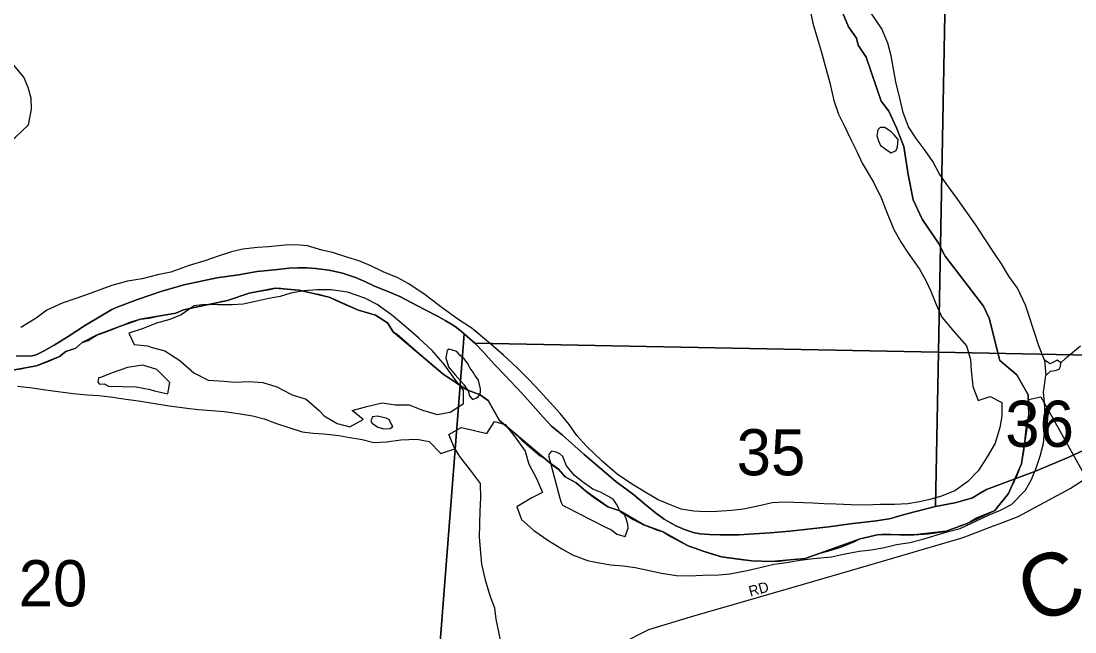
# Model space of a CAD drawing. Extents: x 1310247 to 1552180, y 377264 to 706493.
# Drawn here: x 1367792 to 1372833, y 486127 to 489051 of the extents above; entities that cross this region are included whole.
import ezdxf

# ---------------------------------------------------------------- set-up
doc = ezdxf.new("R2010")
doc.units = 0
for name, color, linetype in [('GM_X_City_Street', 7, 'Continuous'), ('GM_X_City_Street_Text', 7, 'Continuous'), ('GM_X_Corporation', 7, 'Continuous'), ('GM_X_County_Road', 7, 'Continuous'), ('GM_X_County_Road_Text', 7, 'Continuous'), ('GM_X_Major_River', 7, 'Continuous'), ('GM_X_Minor_River', 7, 'Continuous'), ('GM_X_Section', 7, 'Continuous'), ('GM_X_Section_Text', 7, 'Continuous'), ('GM_X_Township', 7, 'Continuous')]:
    doc.layers.add(name, color=color, linetype=linetype)

msp = doc.modelspace()

# ---------------------------------------------------------------- linework, layer by layer
at = {"layer": 'GM_X_City_Street'}
msp.add_lwpolyline([(1369824.4, 485755.1), (1369824.9, 485755.2), (1370064.8, 485810), (1370147.3, 485834.3), (1370237.5, 485855.9), (1370317, 485887.3), (1370530.1, 486004.4), (1370794.6, 486138), (1370994, 486198.7), (1371535, 486356), (1371847.8, 486445.8), (1372298, 486578.9), (1372444.1, 486634.9), (1372470.8, 486645.1)], dxfattribs=at)
at = {"layer": 'GM_X_Corporation'}
msp.add_lwpolyline([(1367756.5, 487381.1), (1367792.3, 487386.1), (1367825.3, 487394), (1367865.8, 487401), (1367925.3, 487423.1), (1367976.2, 487445), (1368006.3, 487468.5), (1368054.1, 487485.3), (1368084.9, 487512.6), (1368113.1, 487522.6), (1368155.6, 487548.7), (1368171.5, 487553.2), (1368220.7, 487571.5), (1368267.5, 487590.4), (1368271.7, 487592.1), (1368317.6, 487612), (1368344.5, 487618.7), (1368363.3, 487624.4), (1368404.5, 487628.7), (1368461, 487642.4), (1368532.3, 487653.2), (1368569, 487669.2), (1368605.3, 487677.6), (1368639.3, 487684.3), (1368691.2, 487694.8), (1368729.3, 487702), (1368753.9, 487710.1), (1368779.4, 487713.6), (1368824.6, 487729.3), (1368849.4, 487736.8), (1368882.9, 487748.6), (1368925.3, 487756.6), (1368982.1, 487766.4), (1369007, 487773.1), (1369022.8, 487774), (1369098.5, 487765.1), (1369122.9, 487763), (1369153, 487756.7), (1369180.2, 487749.7), (1369214.6, 487743), (1369243, 487735.1), (1369266.3, 487729.6), (1369286.6, 487719.9), (1369316.7, 487706.1), (1369406.4, 487666.6), (1369488, 487643.5), (1369539.4, 487611.3), (1369545.2, 487607.2), (1369572.2, 487564.2), (1369591.2, 487552.7), (1369750.4, 487411.3), (1369809, 487361.8), (1369920.8, 487288.1), (1369987.9, 487261.2), (1370014, 487242.8), (1370027, 487234), (1370080.7, 487138.9), (1370162.1, 487071.3), (1370189.2, 487042.7), (1370275.3, 486970.6), (1370298.2, 486957.5), (1370320.9, 486936.9), (1370335.9, 486923.4), (1370363.3, 486905.7), (1370395.6, 486869.2), (1370447.8, 486841.4), (1370493.7, 486800), (1370529, 486774.2), (1370599.4, 486726.5), (1370656.2, 486706.6), (1370719.9, 486664.6), (1370770.8, 486639.1), (1370836.5, 486614.4), (1370863.6, 486606.3), (1370902.5, 486581.9), (1370982.8, 486539.1), (1371020.4, 486528), (1371055.3, 486513.3), (1371100.3, 486499.6), (1371142.6, 486487.1), (1371221.8, 486475.4), (1371288.1, 486466.6), (1371382.2, 486464.2), (1371420, 486466.1), (1371467.2, 486471.3), (1371542.7, 486477.7), (1371614.5, 486504.3), (1371632.5, 486508.3), (1371651, 486513.7), (1371677.3, 486521.2), (1371708.8, 486530.9), (1371777.6, 486557.5), (1371797.9, 486569.8), (1371806.2, 486572), (1371895.1, 486594), (1371924.3, 486596.4), (1371952, 486594.3), (1372015.2, 486590.3), (1372062.9, 486591.8), (1372133.6, 486596.8), (1372168.4, 486601.2), (1372216.9, 486609.6), (1372264.9, 486626.7), (1372285.7, 486636.4), (1372317.9, 486646.2), (1372359.3, 486670.7), (1372381.8, 486680.5), (1372450.1, 486707.8), (1372515.1, 486790), (1372559.1, 486880.4), (1372577.8, 486932.1), (1372588.3, 486988.5), (1372594.3, 487034.5), (1372597.5, 487070.6), (1372599.9, 487098.7), (1372603, 487117.9), (1372613.4, 487166.4), (1372610.8, 487238.9), (1372670.3, 487253), (1373156, 486381.8)], dxfattribs=at)
at = {"layer": 'GM_X_County_Road'}
msp.add_lwpolyline([(1372470.8, 486645.1), (1372561, 486679.8), (1372810.6, 486813), (1372950.1, 486903.7), (1372970.9, 486917.2)], dxfattribs=at)
at = {"layer": 'GM_X_Major_River'}
msp.add_line((1372687.5, 487427.4), (1372693.5, 487354.9), dxfattribs=at)
for points in [[(1371567.2, 489101.5), (1371579.6, 489040.9), (1371599.7, 488970), (1371620.1, 488907.2), (1371638.2, 488836.3), (1371660.1, 488755.4), (1371679.9, 488670.4), (1371702.2, 488605.5), (1371730.7, 488548.5), (1371761, 488483.4), (1371789.6, 488426.3), (1371816.2, 488371.3), (1371869.9, 488279.5), (1371907.9, 488202.1), (1371928.5, 488147.3), (1371966.1, 488055.8), (1372002.5, 487990.5), (1372035.2, 487939.4), (1372089.3, 487863.6), (1372119.9, 487808.5), (1372144.6, 487757.6), (1372169, 487694.6), (1372197.4, 487633.6), (1372255.7, 487563.7), (1372314.1, 487495.8), (1372334.4, 487430.9), (1372337, 487378.6), (1372344.9, 487302), (1372371.2, 487235), (1372427.9, 487253.6), (1372483.3, 487225.9), (1372483.5, 487159.6), (1372474, 487105.6), (1372451.9, 487029.8), (1372414, 486964.6), (1372370, 486897.4), (1372320.5, 486846.5)], [(1372687.5, 487427.4), (1372661.3, 487496.5), (1372637.2, 487569.5), (1372615, 487638.4), (1372596.3, 487691.1), (1372558.4, 487772.5), (1372517.8, 487829.9), (1372481.3, 487889.2), (1372444.6, 487942.4), (1372402.3, 488007.9), (1372358, 488077.4), (1372273, 488196.2), (1372220.7, 488268), (1372184.1, 488321.2), (1372153.5, 488378.3), (1372116.8, 488431.5), (1372074.3, 488489), (1372037.6, 488544.2), (1372011.4, 488613.3), (1371995.2, 488682), (1371977.3, 488760.9), (1371966.7, 488813.4), (1371954.6, 488884.1), (1371938.2, 488944.8), (1371910, 489013.9), (1371856, 489093.7)], [(1367372.8, 488352.1), (1367457.7, 488359.9), (1367529.6, 488370.6), (1367584.4, 488393.2), (1367653.6, 488427.6), (1367706.5, 488454.3), (1367765.8, 488494.9), (1367827.6, 488553.5), (1367841.7, 488629.5), (1367841.1, 488681.7), (1367826.5, 488732.4), (1367805.8, 488783.1), (1367739.7, 488861.3), (1367670.6, 488903.4), (1367607, 488927.2), (1367536.8, 488927.1), (1367373.6, 488860.1)], [(1371890.8, 488530.1), (1371886, 488502.1), (1371893.3, 488477.8), (1371902.8, 488455.4), (1371917, 488445.7), (1371932.3, 488434.5)], [(1371932.3, 488434.5), (1371954, 488419.9), (1371978.4, 488431.3), (1371984.9, 488449.2), (1371987.8, 488483.3), (1371968.4, 488505.9), (1371954.7, 488520.3), (1371923.2, 488541.3), (1371901.1, 488541.9), (1371890.8, 488530.1)], [(1372320.5, 486846.5), (1372259, 486801.9), (1372190.1, 486775.7), (1372139.5, 486761), (1372089.1, 486750.3), (1372034.6, 486739.7), (1371970.3, 486737.4), (1371902.1, 486737.2), (1371831.7, 486733.1), (1371763.6, 486734.9), (1371689.4, 486739), (1371633.3, 486740.5), (1371579.2, 486743.9), (1371444.8, 486747.6), (1371384.5, 486745.2), (1371315.9, 486728.9), (1371247.2, 486714.7), (1371190.9, 486708.2), (1371122.5, 486704), (1371064.3, 486701.6), (1371010.2, 486705), (1370950.2, 486714.7), (1370894.6, 486736.3), (1370839.1, 486759.9), (1370777.9, 486795.7), (1370712.7, 486835.7), (1370643.7, 486881.8), (1370571.2, 486944), (1370496.9, 487016.3), (1370450.1, 487067.8), (1370413.4, 487119.1), (1370370.7, 487172.5), (1370273.3, 487279.6), (1370220.6, 487335.3), (1370165.9, 487391), (1370099.3, 487451.1), (1370028.8, 487513.3), (1369950.3, 487579.7), (1369881.3, 487623.8), (1369806.5, 487678.1), (1369725.9, 487740.5), (1369647.1, 487792.9), (1369593.7, 487822.5), (1369524.2, 487850.5), (1369462.8, 487880.3), (1369407.3, 487903.9), (1369355.5, 487919.4), (1369281.9, 487943.5), (1369230.1, 487954.9), (1369162.4, 487974.8), (1369106.3, 487980.3), (1369056.1, 487977.7), (1368975.6, 487969.8), (1368923.4, 487967.2), (1368852.9, 487959.1), (1368798.4, 487946.5), (1368735.6, 487926.1), (1368670.8, 487903.7), (1368595.9, 487881.6), (1368508.8, 487849.8), (1368444.2, 487835.5), (1368371.4, 487817.3), (1368300.9, 487805.2), (1368226.1, 487785.1), (1368112.6, 487743.9), (1368053.8, 487723.4), (1367989, 487701.1), (1367915.8, 487666.9), (1367864.6, 487628.1), (1367791.1, 487583.8)], [(1369242.6, 487160.8), (1369303.8, 487125), (1369365.6, 487109.2), (1369428.7, 487143.7), (1369375.7, 487187.3), (1369446.5, 487205.5), (1369519.2, 487223.6), (1369583.2, 487213.9), (1369649.4, 487214.1), (1369712.9, 487188.2), (1369782.6, 487168.3), (1369845.1, 487178.6), (1369908.5, 487221.1), (1369908.1, 487283.5), (1369867.4, 487336.8), (1369819.1, 487404.4), (1369758.8, 487474.4), (1369694.2, 487532.4), (1369623.6, 487594.6), (1369564.8, 487644.4), (1369495.9, 487694.5), (1369436.5, 487724.2), (1369353, 487752.6), (1369275.1, 487764.8), (1369208.8, 487764.6), (1369144.5, 487760.3), (1369082, 487747.9), (1369031.4, 487733.2), (1368976.9, 487722.6), (1368906.2, 487706.4), (1368853.8, 487695.8), (1368801.5, 487693.2), (1368735.3, 487693), (1368671.1, 487694.7), (1368620.8, 487688), (1368557.4, 487645.5), (1368504.6, 487622.8), (1368439.9, 487604.5), (1368377, 487580), (1368308.2, 487557.8), (1368332.8, 487502.9), (1368396.8, 487497.1)], [(1368396.8, 487497.1), (1368418.7, 487488.5)], [(1368418.7, 487488.5), (1368480.4, 487472.8), (1368551.4, 487426.6), (1368618, 487366.5), (1368687.3, 487332.5), (1368763.4, 487326.5), (1368813.5, 487323.1), (1368881.8, 487325.2), (1368947.9, 487321.5), (1369015.6, 487299.5), (1369088.8, 487261.4), (1369156.5, 487241.5), (1369219.1, 487185.5), (1369242.6, 487160.8)], [(1369839.2, 487480.3), (1369831.1, 487474.5), (1369824.1, 487438.5), (1369837, 487395.9), (1369868, 487356.9), (1369895.3, 487328), (1369909, 487313.6)], [(1369909, 487313.6), (1369918.6, 487299.2), (1369930.1, 487280.9), (1369937.5, 487256.5), (1369951.1, 487240.1), (1369967.3, 487245.7), (1369979.6, 487253.4), (1369990.2, 487275.2), (1369990.6, 487291.3), (1369979.7, 487331.8), (1369962.3, 487356.3), (1369954.7, 487370.6), (1369941.1, 487389.1), (1369927.7, 487413.6), (1369912.2, 487434.1), (1369892.6, 487450.7), (1369880.9, 487463), (1369871.1, 487471.4), (1369839.2, 487480.3)], [(1372693.5, 487354.9), (1372716.1, 487374.4), (1372738.3, 487377.8), (1372758.6, 487385.3), (1372764.9, 487397.2), (1372765.4, 487415.3), (1372747.7, 487427.8), (1372731.4, 487418.2), (1372715.1, 487410.6), (1372687.5, 487427.4)], [(1368431.1, 487281.2), (1368494.9, 487267.4), (1368504.4, 487321.4), (1368441.9, 487383.4), (1368374.2, 487403.3), (1368301.7, 487393.2), (1368232.8, 487368.9), (1368171.9, 487344.4)], [(1368171.9, 487344.4), (1368161.8, 487342.7), (1368159.3, 487322.7), (1368167, 487312.4), (1368189.1, 487313.8), (1368210.9, 487303.2)], [(1372683.3, 487274.8), (1372693.5, 487354.9)], [(1367775.4, 487302.9), (1367845.5, 487295), (1367909.4, 487285.2), (1367969.4, 487277.6), (1368041.4, 487267.6), (1368109.5, 487261.7), (1368163.5, 487258.2), (1368231.6, 487250.4), (1368293.5, 487240.7), (1368353.5, 487233), (1368431.4, 487220.9), (1368501.4, 487208.9), (1368587.4, 487198.6), (1368639.3, 487191.1), (1368703.5, 487187.4), (1368763.5, 487181.8), (1368841.5, 487171.6), (1368899.4, 487162), (1368955.2, 487146.4), (1369014.8, 487124.7), (1369072.5, 487105.1), (1369136.1, 487085.3), (1369190.1, 487077.8), (1369240.2, 487074.4), (1369312.2, 487066.4), (1369364.2, 487057), (1369424.1, 487047.3), (1369479.9, 487033.8), (1369540.2, 487036.2), (1369608.7, 487046.4), (1369685.1, 487050.3), (1369744.9, 487038.7), (1369799.6, 486980.9), (1369866.4, 487003.2), (1369838.2, 487072.3), (1369897.3, 487104.9), (1369961.1, 487091.1), (1370020.9, 487077.4), (1370056.6, 487134.8), (1370108.4, 487119.3), (1370154.9, 487059.8), (1370203.2, 486992.1), (1370221.6, 486929.3), (1370257.9, 486862), (1370286.2, 486795), (1370235.3, 486768.2), (1370163.9, 486725.9), (1370186.3, 486665), (1370245.1, 486613.2), (1370316, 486563), (1370379.2, 486525.1), (1370430.5, 486495.6), (1370502.1, 486469.6), (1370558, 486458), (1370613.9, 486448.5), (1370671.9, 486442.9), (1370729.9, 486435.3), (1370781.8, 486423.8), (1370855.6, 486407.8), (1370927.6, 486397.8), (1370989.7, 486396.1), (1371054, 486398.4), (1371130.3, 486400.3), (1371182.6, 486405), (1371265.3, 486420.8), (1371328, 486435.2), (1371392.6, 486451.5), (1371453, 486460), (1371519.5, 486470.2), (1371582, 486478.6), (1371668.5, 486486.3), (1371727, 486498.8), (1371801.7, 486512.8), (1371858, 486519.4), (1371914.5, 486529.9), (1371979.2, 486546.2), (1372043.6, 486554.5), (1372106.3, 486570.9), (1372221.6, 486606), (1372284.3, 486622.4), (1372422.5, 486687), (1372477.3, 486709.6), (1372530.2, 486736.3), (1372596.3, 486804.9), (1372625.8, 486856.3), (1372649.5, 486916), (1372666.9, 486967.8), (1372682.7, 487029.6), (1372688.1, 487081.7), (1372690, 487152), (1372689.4, 487204.3), (1372683.3, 487274.8)], [(1368210.9, 487303.2), (1368343.3, 487299.6), (1368409.2, 487287.8), (1368431.1, 487281.2)], [(1369555.1, 487142.3), (1369539.3, 487150.7), (1369517.3, 487155.3), (1369497.4, 487159.9), (1369473.2, 487156.5), (1369464.7, 487136.7)], [(1369464.7, 487136.7), (1369472.4, 487126.4), (1369498, 487107.6), (1369527.8, 487098.8), (1369558, 487100), (1369570.3, 487109.7), (1369558.8, 487130.1), (1369555.1, 487142.3)], [(1370369.5, 486979.6), (1370351.6, 486988.1), (1370329.7, 486992.7), (1370321.4, 486982.9), (1370315, 486971), (1370369.7, 486766.6), (1370375.2, 486746.3), (1370382.8, 486734.1), (1370398.7, 486725.6), (1370584.7, 486630.1)], [(1370584.7, 486630.1), (1370616.4, 486615.2), (1370641.9, 486594.4), (1370681.8, 486583.3), (1370696.9, 486623.1), (1370695.4, 486641.2), (1370686.1, 486669.6), (1370678.6, 486687.9), (1370658.9, 486700.5), (1370649.3, 486718.8), (1370643.7, 486733), (1370624.4, 486761.7), (1370598.7, 486776.5), (1370563.1, 486795.5), (1370527.4, 486810.5), (1370478.2, 486846), (1370438.9, 486875.2), (1370402, 486922.5), (1370383.2, 486967.2), (1370369.5, 486979.6)]]:
    msp.add_lwpolyline(points, dxfattribs=at)
at = {"layer": 'GM_X_Minor_River'}
for points in [[(1372765.4, 487415.3), (1372792.2, 487440.7), (1372860, 487497.1)], [(1369866.4, 487003.2), (1369889.5, 486966.4), (1369939.9, 486900.8), (1369988.3, 486837.2), (1369990.5, 486768.8), (1369986.8, 486706.6), (1369983.3, 486580), (1369989.3, 486505.5), (1369993.9, 486451.1), (1370011.9, 486376.3), (1370033.9, 486301.3), (1370056.4, 486242.5), (1370063, 486188), (1370075.4, 486127.4), (1370087.9, 486072.8)]]:
    msp.add_lwpolyline(points, dxfattribs=at)
at = {"layer": 'GM_X_Section'}
for points in [[(1372245.3, 490957.1), (1372181.4, 487466.3), (1369962.2, 487509.1), (1369911.3, 487554.2), (1369899.5, 487564.5), (1369868, 487589.2), (1369848.3, 487601.6), (1369820.7, 487618.3), (1369787.1, 487637.1), (1369721.9, 487670.5), (1369658.7, 487704), (1369603.3, 487733.3), (1369543.9, 487758.6), (1369482.4, 487782.1), (1369437, 487805.1), (1369391.4, 487824.1), (1369329.8, 487843.5), (1369266.2, 487859), (1369200.3, 487866.5), (1369158.4, 487869.5), (1369116.4, 487870.4), (1369074.4, 487867.4), (1369004.2, 487861), (1368922, 487852.9), (1368831.6, 487836.9), (1368729.3, 487821.3), (1368660.9, 487806.8), (1368570.5, 487788.9), (1368516.1, 487772.2), (1368465.8, 487757.3), (1368348.9, 487718), (1368252.1, 487682.2), (1368225.8, 487670.8), (1368100.1, 487595.6), (1368016.8, 487541.5), (1367949.8, 487499.1), (1367899.2, 487470.2), (1367864.8, 487453), (1367838.7, 487447.6), (1367768.7, 487449.2)], [(1373548.9, 487439), (1372181.4, 487466.3), (1372245.3, 490957.1), (1372491.5, 490793.5), (1372719.9, 490636.2), (1373013.5, 490439.5)], [(1367768.7, 487449.2), (1367838.7, 487447.6), (1367864.8, 487453), (1367899.2, 487470.2), (1367949.8, 487499.1), (1368016.8, 487541.5), (1368100.1, 487595.6), (1368225.8, 487670.8), (1368252.1, 487682.2), (1368348.9, 487718), (1368465.8, 487757.3), (1368516.1, 487772.2), (1368570.5, 487788.9), (1368660.9, 487806.8), (1368729.3, 487821.3), (1368831.6, 487836.9), (1368922, 487852.9), (1369004.2, 487861), (1369074.4, 487867.4), (1369116.4, 487870.4), (1369158.4, 487869.5), (1369200.3, 487866.5), (1369266.2, 487859), (1369329.8, 487843.5), (1369391.4, 487824.1), (1369437, 487805.1), (1369482.4, 487782.1), (1369543.9, 487758.6), (1369603.3, 487733.3), (1369658.7, 487704), (1369721.9, 487670.5), (1369787.1, 487637.1), (1369820.7, 487618.3), (1369848.3, 487601.6), (1369868, 487589.2), (1369899.5, 487564.5), (1369911.3, 487554.2), (1369678.8, 484563.3)], [(1369678.8, 484563.3), (1369911.3, 487554.2), (1369962.2, 487509.1), (1370005.2, 487464.1), (1370054, 487411), (1370106.7, 487355.7), (1370186.8, 487269.9), (1370241.4, 487208.6), (1370290.2, 487155.5), (1370329.2, 487112.6), (1370382.2, 487069.4), (1370486.1, 486977), (1370592, 486884.6), (1370639.1, 486845.5), (1370684.4, 486812.5), (1370723.7, 486783.6), (1370774.7, 486740.4), (1370827.7, 486697.2), (1370869, 486666.2), (1370924.3, 486635), (1370965.9, 486618), (1371007.6, 486603.1), (1371041.4, 486596.3), (1371085.3, 486593.3), (1371135.3, 486592.1), (1371227.3, 486592), (1371299.4, 486596.4), (1371375.5, 486600.6), (1371469.7, 486608.5), (1371656.3, 486630.2), (1371770.6, 486645.6), (1371884.9, 486659), (1371953.2, 486669.4), (1371989.4, 486680.6), (1372059.9, 486701), (1372166.5, 486726.6), (1372258.9, 486744.4), (1372305.2, 486757.4), (1372343.5, 486768.5), (1372380, 486791.7), (1372410.4, 486809), (1372644.4, 486895.7), (1372804, 486964), (1372961.6, 487036.4)]]:
    msp.add_lwpolyline(points, dxfattribs=at)
for points in [[(1369962.2, 487509.1), (1372181.4, 487466.3), (1372166.5, 486726.6), (1372059.9, 486701), (1371989.4, 486680.6), (1371953.2, 486669.4), (1371884.9, 486659), (1371770.6, 486645.6), (1371656.3, 486630.2), (1371469.7, 486608.5), (1371375.5, 486600.6), (1371299.4, 486596.4), (1371227.3, 486592), (1371135.3, 486592.1), (1371085.3, 486593.3), (1371041.4, 486596.3), (1371007.6, 486603.1), (1370965.9, 486618), (1370924.3, 486635), (1370869, 486666.2), (1370827.7, 486697.2), (1370774.7, 486740.4), (1370723.7, 486783.6), (1370684.4, 486812.5), (1370639.1, 486845.5), (1370592, 486884.6), (1370486.1, 486977), (1370382.2, 487069.4), (1370329.2, 487112.6), (1370290.2, 487155.5), (1370241.4, 487208.6), (1370186.8, 487269.9), (1370106.7, 487355.7), (1370054, 487411), (1370005.2, 487464.1)], [(1372181.4, 487466.3), (1373548.9, 487439), (1373447.2, 487365.3), (1373329.1, 487276), (1373219.2, 487192.5), (1373105.5, 487119.1), (1372961.6, 487036.4), (1372804, 486964), (1372644.4, 486895.7), (1372410.4, 486809), (1372380, 486791.7), (1372343.5, 486768.5), (1372305.2, 486757.4), (1372258.9, 486744.4), (1372166.5, 486726.6)]]:
    msp.add_lwpolyline(points, close=True, dxfattribs=at)
at = {"layer": 'GM_X_Township'}
for points in [[(1371682.7, 489186.5), (1371749.5, 489024), (1371788.3, 488969.3), (1371795.9, 488935.2), (1371834.5, 488878.4), (1371905.8, 488667.6), (1371943.2, 488620.1), (1371979.6, 488540), (1372014.9, 488450.2), (1372035.6, 488317.1), (1372059, 488195.3), (1372102.7, 488103.3), (1372180.7, 487987.2), (1372213.2, 487925.2), (1372396.4, 487686.5), (1372423.7, 487628.2), (1372473.7, 487425.9), (1372555.8, 487357.7), (1372609.9, 487261.8), (1372613.4, 487166.4), (1372577.8, 486932.1), (1372515.1, 486790), (1372450.1, 486707.8), (1372317.9, 486646.2), (1372216.9, 486609.6), (1372062.9, 486591.8), (1371895.1, 486594), (1371806.2, 486572), (1371542.7, 486477.7), (1371382.2, 486464.2), (1371288.1, 486466.6), (1371142.6, 486487.1), (1371055.3, 486513.3), (1370982.8, 486539.1), (1370863.6, 486606.3), (1370770.8, 486639.1), (1370656.2, 486706.6), (1370599.4, 486726.5), (1370493.7, 486800), (1370447.8, 486841.4), (1370395.6, 486869.2), (1370363.3, 486905.7), (1370320.9, 486936.9), (1370080.7, 487138.9), (1370027, 487234), (1369987.9, 487261.2), (1369920.8, 487288.1), (1369809, 487361.8), (1369572.2, 487564.2), (1369545.2, 487607.2), (1369488, 487643.5), (1369406.4, 487666.6), (1369266.3, 487729.6), (1369122.9, 487763), (1369007, 487773.1), (1368882.9, 487748.6), (1368779.4, 487713.6), (1368569, 487669.2), (1368532.3, 487653.2), (1368363.3, 487624.4), (1368267.5, 487590.4), (1368155.6, 487548.7), (1368084.9, 487512.6), (1368054.1, 487485.3), (1368006.3, 487468.5), (1367976.2, 487445), (1367865.8, 487401), (1367662, 487363.7)], [(1367662, 487363.7), (1367865.8, 487401), (1367976.2, 487445), (1368006.3, 487468.5), (1368054.1, 487485.3), (1368084.9, 487512.6), (1368155.6, 487548.7), (1368267.5, 487590.4), (1368363.3, 487624.4), (1368532.3, 487653.2), (1368569, 487669.2), (1368779.4, 487713.6), (1368882.9, 487748.6), (1369007, 487773.1), (1369122.9, 487763), (1369266.3, 487729.6), (1369406.4, 487666.6), (1369488, 487643.5), (1369545.2, 487607.2), (1369572.2, 487564.2), (1369809, 487361.8), (1369920.8, 487288.1), (1369987.9, 487261.2), (1370027, 487234), (1370080.7, 487138.9), (1370320.9, 486936.9), (1370363.3, 486905.7), (1370395.6, 486869.2), (1370447.8, 486841.4), (1370493.7, 486800), (1370599.4, 486726.5), (1370656.2, 486706.6), (1370770.8, 486639.1), (1370863.6, 486606.3), (1370982.8, 486539.1), (1371055.3, 486513.3), (1371142.6, 486487.1), (1371288.1, 486466.6), (1371382.2, 486464.2), (1371542.7, 486477.7), (1371806.2, 486572), (1371895.1, 486594), (1372062.9, 486591.8), (1372216.9, 486609.6), (1372317.9, 486646.2), (1372450.1, 486707.8), (1372515.1, 486790), (1372577.8, 486932.1), (1372613.4, 487166.4), (1372609.9, 487261.8), (1372555.8, 487357.7), (1372473.7, 487425.9), (1372423.7, 487628.2), (1372396.4, 487686.5), (1372213.2, 487925.2), (1372180.7, 487987.2), (1372102.7, 488103.3), (1372059, 488195.3), (1372035.6, 488317.1), (1372014.9, 488450.2), (1371979.6, 488540), (1371943.2, 488620.1), (1371905.8, 488667.6), (1371834.5, 488878.4), (1371795.9, 488935.2), (1371788.3, 488969.3), (1371749.5, 489024), (1371682.7, 489186.5)]]:
    msp.add_lwpolyline(points, dxfattribs=at)

# ---------------------------------------------------------------- texts
at = {"layer": 'GM_X_City_Street_Text'}
msp.add_text('RD', height=50, rotation=15.5268, dxfattribs=at).set_placement((1371280.7, 486295.6))
at = {"layer": 'GM_X_County_Road_Text'}
msp.add_text('C', height=300, rotation=22.7545, dxfattribs=at).set_placement((1372639.4, 486157.2))
at = {"layer": 'GM_X_Section_Text'}
for s, p in [('36', (1372499.8, 487012.8)), ('35', (1371215, 486876.5)), ('20', (1367780.8, 486249.5))]:
    msp.add_text(s, height=221, rotation=0, dxfattribs=at).set_placement(p)

doc.saveas('drawing.dxf')
